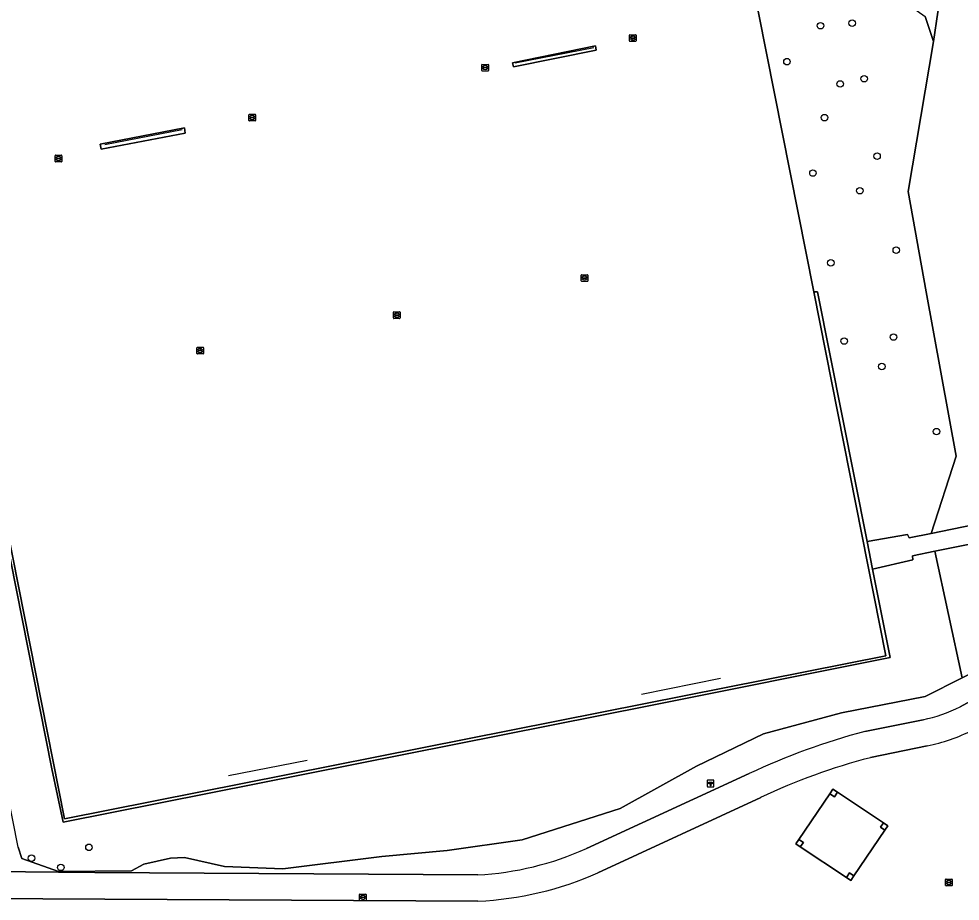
# Model space of a CAD drawing. Extents: x 160203 to 161530, y 379528 to 381797.
# Drawn here: x 160995.1 to 161135.9, y 379658.8 to 379790.9 of the extents above; entities that cross this region are included whole.
import ezdxf

# ---------------------------------------------------------------- set-up
doc = ezdxf.new("R2010")
doc.units = 0
for name, color, linetype in [('IMGEO_Boom', 7, 'Continuous'), ('IMGEO_Fietspad_open', 7, 'Continuous'), ('IMGEO_Gemengd_bos', 7, 'Continuous'), ('IMGEO_Grasland_overig', 7, 'Continuous'), ('IMGEO_Groenvoorziening', 7, 'Continuous'), ('IMGEO_Hectometerpaal', 7, 'Continuous'), ('IMGEO_Hek', 7, 'Continuous'), ('IMGEO_Hoogspanningsmast', 7, 'Continuous'), ('IMGEO_Loofbos', 7, 'Continuous'), ('IMGEO_Rioolput', 7, 'Continuous'), ('IMGEO_Voetpad_gesloten', 7, 'Continuous'), ('IMGEO_Voetpad_open', 7, 'Continuous'), ('IMGEO_Waterleidingput', 7, 'Continuous')]:
    doc.layers.add(name, color=color, linetype=linetype)

msp = doc.modelspace()

# ---------------------------------------------------------------- linework, layer by layer
at = {"layer": 'IMGEO_Boom'}
for centre in [(161119.77, 379790.22), (161115.02, 379789.84), (161110, 379784.46), (161121.55, 379781.91), (161117.95, 379781.12), (161115.61, 379776.08), (161123.48, 379770.33), (161113.89, 379767.79), (161120.89, 379765.15), (161126.36, 379756.24), (161116.56, 379754.36), (161118.57, 379742.65), (161125.95, 379743.25), (161124.21, 379738.85), (161132.39, 379729.09), (161005.56, 379666.88), (160996.96, 379665.27), (161001.34, 379663.88)]:
    msp.add_circle(centre, 0.489, dxfattribs=at)
at = {"layer": 'IMGEO_Fietspad_open'}
for points in [[(161138.36, 379689.25), (161135.92, 379687.91)], [(161130.36, 379685.98), (161121.65, 379684.24)], [(161122.49, 379680.3), (161130.97, 379682.05)], [(161104.34, 379677.91), (161080.01, 379666.7)], [(161081.72, 379663.05), (161106.07, 379674.33)], [(161063.74, 379662.75), (161006.45, 379663.11), (161000.99, 379663.16), (160976.37, 379663.39), (160975.52, 379663.39), (160975.09, 379663.4), (160975.92, 379659.23), (160976.32, 379659.23), (160998.67, 379659.17), (161063.76, 379658.82)]]:
    msp.add_lwpolyline(points, dxfattribs=at)
for centre, radius, start, end in [((161125.88, 379707.86), 22.33, 281.557, 296.6986), ((161149.03, 379582.52), 105.34, 105.0675, 115.1028), ((161125.87, 379707.64), 26.08, 281.274, 297.1318), ((161145.71, 379590.75), 92.51, 104.5406, 115.3768), ((161061.19, 379708.71), 46.03, 273.1814, 294.1375), ((161061.44, 379708.91), 50.14, 272.6494, 293.8583)]:
    msp.add_arc(centre, radius, start, end, dxfattribs=at)
at = {"layer": 'IMGEO_Gemengd_bos'}
msp.add_lwpolyline([(161154.67, 379777.72), (161150.78, 379784.52), (161148.7, 379790.74), (161147.52, 379796.42), (161147.05, 379802.18), (161147.26, 379805.23), (161147.44, 379805.85), (161140.72, 379795.35), (161133, 379794.19), (161132.57, 379791.88), (161131.91, 379787.48), (161128.14, 379765.01), (161130.85, 379750), (161135.3, 379725.42), (161131.57, 379713.85), (161144.16, 379716.43), (161150.7, 379717.23), (161157.73, 379717.37), (161166.24, 379714.24), (161178.14, 379719.57), (161170.61, 379738.87), (161177.1, 379742.89), (161172.57, 379750)], close=True, dxfattribs=at)
at = {"layer": 'IMGEO_Grasland_overig'}
for points in [[(161089.29, 379874.82), (161088.06, 379883.66), (161097.99, 379885.6), (161095.06, 379898.6), (161067.76, 379903.29), (161066.72, 379897.25), (161064.96, 379897.55), (161064.27, 379901.09), (161048.67, 379898.05), (161049.44, 379894.12), (161037.66, 379891.83), (161037.23, 379894.01), (161021.55, 379891.08), (161008.69, 379888.67), (161005.82, 379890.02), (161000, 379888.88), (160960.29, 379881.14), (160984.65, 379758.21), (161001.9, 379671.16), (161088.81, 379688.39), (161124.8, 379695.53), (161114.01, 379750)], [(161081.33, 379786.81), (161081.43, 379786.2), (161069.06, 379783.71), (161068.92, 379784.29)], [(161019.87, 379774.57), (161019.93, 379773.78), (161007.37, 379771.37), (161007.23, 379772.09)], [(161124.64, 379669.45), (161123.98, 379669.89), (161124.42, 379670.55), (161117.54, 379675.12), (161117.09, 379674.46), (161116.42, 379674.9), (161111.78, 379668.05), (161112.45, 379667.61), (161112, 379666.95), (161118.9, 379662.38), (161119.35, 379663.04), (161120.01, 379662.6)]]:
    msp.add_lwpolyline(points, close=True, dxfattribs=at)
at = {"layer": 'IMGEO_Groenvoorziening'}
for points in [[(161124.8, 379695.53), (161088.81, 379688.39), (161001.9, 379671.16), (160984.65, 379758.21), (160960.29, 379881.14), (160959.82, 379881.05), (160959.92, 379880.51), (160960.04, 379879.9), (160973.15, 379813.39), (160984.11, 379758.57), (160985.83, 379750), (161000, 379678.61), (161001.69, 379670.67), (161089.34, 379688.04), (161125.46, 379695.28), (161122.82, 379708.52), (161121.99, 379712.67), (161114.55, 379750), (161114.01, 379750)], [(161133, 379794.19), (161121.46, 379797.84), (161121.46, 379797.82), (161130.66, 379791.2), (161131.91, 379787.48), (161132.57, 379791.88)], [(161118.9, 379662.38), (161112, 379666.95), (161111.33, 379667.39), (161111.78, 379668.05), (161116.42, 379674.9), (161116.87, 379675.56), (161117.54, 379675.12), (161124.42, 379670.55), (161125.09, 379670.11), (161124.64, 379669.45), (161120.01, 379662.6), (161119.57, 379661.93)]]:
    msp.add_lwpolyline(points, close=True, dxfattribs=at)
for points in [[(160933.99, 379879.07), (160974.08, 379675.03), (160974.15, 379674.69), (160976.37, 379663.39), (161000.99, 379663.16), (161006.45, 379663.11), (161063.74, 379662.75)], [(161142.92, 379692.64), (161145.98, 379696.54), (161138.27, 379693.24), (161136.23, 379692.23), (161130.68, 379689.47), (161118.14, 379687.03), (161106.5, 379683.85), (161096.48, 379679.04), (161085.04, 379672.67), (161070.4, 379668.01), (161059.14, 379666.39), (161049.4, 379665.53), (161034.57, 379663.65), (161025.83, 379663.99), (161019.86, 379665.34), (161017.76, 379665.27), (161013.76, 379664.34), (161011.91, 379663.38), (161000.99, 379663.27), (160995.51, 379665.23), (160994.95, 379666.91), (160953.02, 379879)], [(161135.92, 379687.91), (161138.36, 379689.25)], [(161121.65, 379684.24), (161130.36, 379685.98)], [(161130.97, 379682.05), (161122.49, 379680.3)], [(161080.01, 379666.7), (161104.34, 379677.91)], [(161106.07, 379674.33), (161081.72, 379663.05)], [(161063.76, 379658.82), (160998.67, 379659.17), (160976.32, 379659.23)]]:
    msp.add_lwpolyline(points, dxfattribs=at)
for centre, radius, start, end in [((161125.88, 379707.86), 22.33, 281.557, 296.6986), ((161149.03, 379582.52), 105.34, 105.0675, 115.1028), ((161125.87, 379707.64), 26.08, 281.274, 297.1318), ((161145.71, 379590.75), 92.51, 104.5406, 115.3768), ((161061.19, 379708.71), 46.03, 273.1814, 294.1375), ((161061.44, 379708.91), 50.14, 272.6494, 293.8583)]:
    msp.add_arc(centre, radius, start, end, dxfattribs=at)
at = {"layer": 'IMGEO_Hectometerpaal'}
for p, q in [((161098.07, 379676.85), (161098.07, 379676.01)), ((161098.07, 379676.85), (161098.07, 379676.01)), ((161098.99, 379676.93), (161098.15, 379676.93)), ((161098.99, 379676.93), (161098.15, 379676.93)), ((161099.07, 379676.02), (161099.07, 379676.86)), ((161099.07, 379676.02), (161099.07, 379676.86)), ((161098.16, 379675.93), (161099, 379675.93)), ((161098.16, 379675.93), (161099, 379675.93))]:
    msp.add_line(p, q, dxfattribs=at)
msp.add_lwpolyline([(161098.6, 379676.08), (161098.54, 379676.08), (161098.54, 379676.38), (161098.32, 379676.38), (161098.32, 379676.65), (161098.82, 379676.65), (161098.82, 379676.38), (161098.6, 379676.38), (161098.6, 379676.08)], dxfattribs=at)
for centre, start, end in [((161098.15, 379676.86), 92.4484, 184.2845), ((161098.15, 379676.86), 92.4484, 184.2845), ((161098.99, 379676.86), 2.4484, 94.2845), ((161098.99, 379676.86), 2.4484, 94.2845), ((161098.15, 379676.01), 182.4484, 274.2845), ((161098.15, 379676.01), 182.4484, 274.2845), ((161098.99, 379676.01), 272.4484, 4.2845), ((161098.99, 379676.01), 272.4484, 4.2845)]:
    msp.add_arc(centre, 0.0779, start, end, dxfattribs=at)
at = {"layer": 'IMGEO_Hek'}
for points in [[(161090.17, 379957.22), (161092.14, 379945.44), (161105.75, 379920.9), (161103.32, 379892.09), (161109.03, 379862.42), (161121.46, 379797.82), (161130.66, 379791.2), (161131.91, 379787.48)], [(161069.34, 379784.26), (161081.12, 379786.58)], [(161131.91, 379787.48), (161128.14, 379765.01), (161130.85, 379750), (161135.3, 379725.42), (161131.57, 379713.85)], [(161007.93, 379772.05), (161019.52, 379774.3)], [(161000, 379678.61), (160985.83, 379750)], [(161114.01, 379750), (161114.55, 379750)], [(161114.55, 379750), (161121.99, 379712.67)], [(161122.82, 379708.52), (161125.46, 379695.28)], [(161089.34, 379688.04), (161125.46, 379695.28)], [(161088.23, 379689.8), (161100.06, 379692.22)], [(161001.69, 379670.67), (161089.34, 379688.04)], [(161026.43, 379677.62), (161038.21, 379679.94)], [(161001.69, 379670.67), (161000, 379678.61)]]:
    msp.add_lwpolyline(points, dxfattribs=at)
at = {"layer": 'IMGEO_Hoogspanningsmast'}
for points in [[(161117.54, 379675.12), (161116.87, 379675.56), (161116.42, 379674.9), (161117.09, 379674.46)], [(161125.09, 379670.11), (161124.42, 379670.55), (161123.98, 379669.89), (161124.64, 379669.45)], [(161111.78, 379668.05), (161111.33, 379667.39), (161112, 379666.95), (161112.45, 379667.61)], [(161120.01, 379662.6), (161119.35, 379663.04), (161118.9, 379662.38), (161119.57, 379661.93)]]:
    msp.add_lwpolyline(points, close=True, dxfattribs=at)
at = {"layer": 'IMGEO_Loofbos'}
for points in [[(161089.29, 379874.82), (161114.01, 379750), (161114.55, 379750), (161121.99, 379712.67), (161128.06, 379713.72), (161128.29, 379713.18), (161131.57, 379713.85), (161135.3, 379725.42), (161130.85, 379750), (161128.14, 379765.01), (161131.91, 379787.48), (161130.66, 379791.2)], [(160994.95, 379666.91), (160995.51, 379665.23), (161000.99, 379663.27), (161011.91, 379663.38), (161013.76, 379664.34), (161017.76, 379665.27), (161019.86, 379665.34), (161025.83, 379663.99), (161034.57, 379663.65), (161049.4, 379665.53), (161059.14, 379666.39), (161070.4, 379668.01), (161085.04, 379672.67), (161096.48, 379679.04), (161106.5, 379683.85), (161118.14, 379687.03), (161130.68, 379689.47), (161136.23, 379692.23), (161132.14, 379711.19), (161128.76, 379710.51), (161128.81, 379709.89), (161122.82, 379708.52), (161125.46, 379695.28), (161089.34, 379688.04), (161001.69, 379670.67), (161000, 379678.61), (160985.83, 379750)], [(161152.82, 379715.35), (161132.14, 379711.19), (161136.23, 379692.23), (161138.27, 379693.24), (161145.98, 379696.54), (161146.9, 379697.67), (161152.19, 379704.24)]]:
    msp.add_lwpolyline(points, dxfattribs=at)
at = {"layer": 'IMGEO_Rioolput'}
for p, q in [((161133.72, 379661.19), (161133.72, 379662.05)), ((161133.8, 379662.12), (161134.65, 379662.12)), ((161134.65, 379661.12), (161133.8, 379661.12)), ((161133.98, 379661.61), (161133.98, 379661.63)), ((161134.42, 379661.58), (161134.02, 379661.58)), ((161134.03, 379661.66), (161134.42, 379661.66)), ((161134.21, 379661.9), (161134.24, 379661.9)), ((161134.23, 379661.34), (161134.21, 379661.34)), ((161134.47, 379661.63), (161134.47, 379661.61)), ((161134.73, 379662.05), (161134.73, 379661.19)), ((161046.03, 379658.97), (161046.03, 379659.82)), ((161046.1, 379659.89), (161046.95, 379659.89)), ((161046.51, 379659.67), (161046.54, 379659.67)), ((161047.03, 379659.82), (161047.03, 379658.97)), ((161046.95, 379658.89), (161046.1, 379658.89)), ((161046.28, 379659.39), (161046.28, 379659.4)), ((161046.72, 379659.35), (161046.32, 379659.35)), ((161046.33, 379659.44), (161046.72, 379659.44)), ((161046.54, 379659.11), (161046.51, 379659.11)), ((161046.77, 379659.4), (161046.77, 379659.39))]:
    msp.add_line(p, q, dxfattribs=at)
for points in [[(161133.72, 379661.19), (161133.72, 379662.05)], [(161133.8, 379662.12), (161134.65, 379662.12)], [(161134.65, 379661.12), (161133.8, 379661.12)], [(161134.73, 379662.05), (161134.73, 379661.19)], [(161046.03, 379658.97), (161046.03, 379659.82)], [(161046.1, 379659.89), (161046.95, 379659.89)], [(161047.03, 379659.82), (161047.03, 379658.97)], [(161046.95, 379658.89), (161046.1, 379658.89)]]:
    msp.add_lwpolyline(points, dxfattribs=at)
for centre, radius, start, end in [((161133.8, 379662.04), 0.0765, 91.552, 178.448), ((161133.8, 379662.04), 0.0765, 91.552, 178.448), ((161133.8, 379661.2), 0.0765, 181.552, 268.448), ((161133.8, 379661.2), 0.0765, 181.552, 268.448), ((161134.02, 379661.62), 0.0403, 85.8775, 175.7526), ((161134.02, 379661.61), 0.0366, 178.938, 274.7102), ((161134.43, 379661.62), 0.0386, 1.7309, 96.639), ((161134.42, 379661.62), 0.043, 264.8664, 352.4533), ((161134.65, 379662.04), 0.0765, 1.552, 88.448), ((161134.65, 379662.04), 0.0765, 1.552, 88.448), ((161134.65, 379661.2), 0.0765, 271.552, 358.448), ((161134.65, 379661.2), 0.0765, 271.552, 358.448), ((161046.1, 379659.82), 0.0765, 91.552, 178.448), ((161046.1, 379659.82), 0.0765, 91.552, 178.448), ((161046.95, 379659.82), 0.0765, 1.552, 88.448), ((161046.95, 379659.82), 0.0765, 1.552, 88.448), ((161046.1, 379658.97), 0.0765, 181.552, 268.448), ((161046.1, 379658.97), 0.0765, 181.552, 268.448), ((161046.32, 379659.4), 0.0403, 85.8775, 175.7526), ((161046.32, 379659.39), 0.0366, 178.938, 274.7102), ((161046.73, 379659.4), 0.0386, 1.7309, 96.639), ((161046.73, 379659.39), 0.043, 264.8664, 352.4533), ((161046.95, 379658.97), 0.0765, 271.552, 358.448), ((161046.95, 379658.97), 0.0765, 271.552, 358.448)]:
    msp.add_arc(centre, radius, start, end, dxfattribs=at)
for centre, major_axis, ratio, start_param, end_param in [((161134.21, 379661.62), (-0.387, 0.002), 0.722429, 4.712389, 7.853982), ((161134.24, 379661.62), (-0.39, 0.002), 0.717154, 1.570796, 4.712389), ((161046.51, 379659.39), (-0.387, 0.002), 0.722429, 4.712389, 7.853982), ((161046.54, 379659.39), (-0.39, 0.002), 0.717154, 1.570796, 4.712389)]:
    msp.add_ellipse(centre, major_axis=major_axis, ratio=ratio, start_param=start_param, end_param=end_param, dxfattribs=at)
at = {"layer": 'IMGEO_Voetpad_gesloten'}
msp.add_lwpolyline([(161081.43, 379786.2), (161081.33, 379786.81), (161068.92, 379784.29), (161069.06, 379783.71)], close=True, dxfattribs=at)
at = {"layer": 'IMGEO_Voetpad_open'}
msp.add_lwpolyline([(161019.93, 379773.78), (161019.87, 379774.57), (161007.23, 379772.09), (161007.37, 379771.37)], close=True, dxfattribs=at)
msp.add_lwpolyline([(161163.14, 379712.76), (161166.24, 379714.24), (161157.73, 379717.37), (161150.7, 379717.23), (161144.16, 379716.43), (161131.57, 379713.85), (161128.29, 379713.18), (161128.06, 379713.72), (161121.99, 379712.67), (161122.82, 379708.52), (161128.81, 379709.89), (161128.76, 379710.51), (161132.14, 379711.19), (161152.82, 379715.35)], dxfattribs=at)
at = {"layer": 'IMGEO_Waterleidingput'}
for p, q in [((161086.43, 379787.57), (161086.43, 379788.42)), ((161086.5, 379788.49), (161087.35, 379788.49)), ((161086.68, 379787.99), (161086.68, 379788)), ((161087.12, 379787.95), (161086.72, 379787.95)), ((161086.73, 379788.04), (161087.13, 379788.04)), ((161086.91, 379788.27), (161086.94, 379788.27)), ((161086.94, 379787.71), (161086.91, 379787.71)), ((161087.17, 379788), (161087.17, 379787.99)), ((161087.43, 379788.42), (161087.43, 379787.57)), ((161087.35, 379787.49), (161086.5, 379787.49)), ((161064.34, 379783.13), (161064.34, 379783.99)), ((161064.42, 379784.06), (161065.27, 379784.06)), ((161064.6, 379783.55), (161064.6, 379783.57)), ((161064.64, 379783.6), (161065.04, 379783.6)), ((161065.04, 379783.52), (161064.64, 379783.52)), ((161064.83, 379783.84), (161064.85, 379783.84)), ((161065.08, 379783.57), (161065.08, 379783.55)), ((161065.34, 379783.99), (161065.34, 379783.13)), ((161065.27, 379783.06), (161064.42, 379783.06)), ((161064.85, 379783.28), (161064.83, 379783.28)), ((161029.49, 379775.67), (161029.49, 379776.52)), ((161029.56, 379776.6), (161030.42, 379776.6)), ((161029.98, 379776.38), (161030, 379776.38)), ((161030.49, 379776.52), (161030.49, 379775.67)), ((161030.42, 379775.6), (161029.56, 379775.6)), ((161029.75, 379776.09), (161029.75, 379776.1)), ((161029.79, 379776.14), (161030.19, 379776.14)), ((161030.18, 379776.05), (161029.79, 379776.05)), ((161030, 379775.82), (161029.97, 379775.82)), ((161030.23, 379776.1), (161030.23, 379776.09)), ((161000.5, 379769.54), (161000.5, 379770.39)), ((161000.57, 379770.47), (161001.42, 379770.47)), ((161001.42, 379769.47), (161000.57, 379769.47)), ((161000.75, 379769.96), (161000.75, 379769.97)), ((161001.19, 379769.92), (161000.79, 379769.92)), ((161000.8, 379770.01), (161001.19, 379770.01)), ((161000.98, 379770.25), (161001.01, 379770.25)), ((161001.01, 379769.69), (161000.98, 379769.69)), ((161001.24, 379769.97), (161001.24, 379769.96)), ((161001.5, 379770.39), (161001.5, 379769.54)), ((161079.22, 379751.65), (161079.22, 379752.5)), ((161079.29, 379752.58), (161080.15, 379752.58)), ((161080.22, 379752.5), (161080.22, 379751.65)), ((161080.15, 379751.58), (161079.29, 379751.58)), ((161079.48, 379752.07), (161079.48, 379752.08)), ((161079.52, 379752.12), (161079.92, 379752.12)), ((161079.92, 379752.03), (161079.52, 379752.03)), ((161079.71, 379752.36), (161079.73, 379752.36)), ((161079.73, 379751.8), (161079.71, 379751.8)), ((161079.96, 379752.08), (161079.96, 379752.07)), ((161051.11, 379746.1), (161051.11, 379746.95)), ((161051.18, 379747.02), (161052.04, 379747.02)), ((161051.6, 379746.8), (161051.62, 379746.8)), ((161052.11, 379746.95), (161052.11, 379746.1)), ((161052.04, 379746.02), (161051.18, 379746.02)), ((161051.37, 379746.52), (161051.37, 379746.53)), ((161051.41, 379746.57), (161051.81, 379746.57)), ((161051.81, 379746.48), (161051.41, 379746.48)), ((161051.62, 379746.24), (161051.6, 379746.24)), ((161051.85, 379746.53), (161051.85, 379746.52)), ((161021.71, 379740.79), (161021.71, 379741.65)), ((161021.79, 379741.72), (161022.64, 379741.72)), ((161021.97, 379741.21), (161021.97, 379741.23)), ((161022.41, 379741.18), (161022.01, 379741.18)), ((161022.02, 379741.26), (161022.41, 379741.26)), ((161022.2, 379741.5), (161022.23, 379741.5)), ((161022.46, 379741.23), (161022.46, 379741.21)), ((161022.71, 379741.65), (161022.71, 379740.79)), ((161022.64, 379740.72), (161021.79, 379740.72)), ((161022.22, 379740.94), (161022.2, 379740.94))]:
    msp.add_line(p, q, dxfattribs=at)
for points in [[(161086.43, 379787.57), (161086.43, 379788.42)], [(161086.5, 379788.49), (161087.35, 379788.49)], [(161087.43, 379788.42), (161087.43, 379787.57)], [(161087.35, 379787.49), (161086.5, 379787.49)], [(161064.34, 379783.13), (161064.34, 379783.99)], [(161064.42, 379784.06), (161065.27, 379784.06)], [(161065.34, 379783.99), (161065.34, 379783.13)], [(161065.27, 379783.06), (161064.42, 379783.06)], [(161029.49, 379775.67), (161029.49, 379776.52)], [(161029.56, 379776.6), (161030.42, 379776.6)], [(161030.49, 379776.52), (161030.49, 379775.67)], [(161030.42, 379775.6), (161029.56, 379775.6)], [(161000.5, 379769.54), (161000.5, 379770.39)], [(161000.57, 379770.47), (161001.42, 379770.47)], [(161001.42, 379769.47), (161000.57, 379769.47)], [(161001.5, 379770.39), (161001.5, 379769.54)], [(161079.22, 379751.65), (161079.22, 379752.5)], [(161079.29, 379752.58), (161080.15, 379752.58)], [(161080.22, 379752.5), (161080.22, 379751.65)], [(161080.15, 379751.58), (161079.29, 379751.58)], [(161051.11, 379746.1), (161051.11, 379746.95)], [(161051.18, 379747.02), (161052.04, 379747.02)], [(161052.11, 379746.95), (161052.11, 379746.1)], [(161052.04, 379746.02), (161051.18, 379746.02)], [(161021.71, 379740.79), (161021.71, 379741.65)], [(161021.79, 379741.72), (161022.64, 379741.72)], [(161022.71, 379741.65), (161022.71, 379740.79)], [(161022.64, 379740.72), (161021.79, 379740.72)]]:
    msp.add_lwpolyline(points, dxfattribs=at)
for centre, radius, start, end in [((161086.5, 379788.42), 0.0765, 91.552, 178.448), ((161086.5, 379788.42), 0.0765, 91.552, 178.448), ((161086.73, 379788), 0.0403, 85.8775, 175.7526), ((161086.72, 379787.99), 0.0366, 178.938, 274.7102), ((161087.13, 379787.99), 0.043, 264.8664, 352.4533), ((161087.13, 379788), 0.0386, 1.7309, 96.639), ((161087.35, 379788.42), 0.0765, 1.552, 88.448), ((161087.35, 379788.42), 0.0765, 1.552, 88.448), ((161086.5, 379787.57), 0.0765, 181.552, 268.448), ((161086.5, 379787.57), 0.0765, 181.552, 268.448), ((161087.35, 379787.57), 0.0765, 271.552, 358.448), ((161087.35, 379787.57), 0.0765, 271.552, 358.448), ((161064.42, 379783.99), 0.0765, 91.552, 178.448), ((161064.42, 379783.99), 0.0765, 91.552, 178.448), ((161064.64, 379783.56), 0.0403, 85.8775, 175.7526), ((161064.64, 379783.55), 0.0366, 178.938, 274.7102), ((161065.05, 379783.57), 0.0386, 1.7309, 96.639), ((161065.04, 379783.56), 0.043, 264.8664, 352.4533), ((161065.27, 379783.99), 0.0765, 1.552, 88.448), ((161065.27, 379783.99), 0.0765, 1.552, 88.448), ((161064.42, 379783.14), 0.0765, 181.552, 268.448), ((161064.42, 379783.14), 0.0765, 181.552, 268.448), ((161065.27, 379783.14), 0.0765, 271.552, 358.448), ((161065.27, 379783.14), 0.0765, 271.552, 358.448), ((161029.56, 379776.52), 0.0765, 91.552, 178.448), ((161029.56, 379776.52), 0.0765, 91.552, 178.448), ((161030.41, 379776.52), 0.0765, 1.552, 88.448), ((161030.41, 379776.52), 0.0765, 1.552, 88.448), ((161029.56, 379775.67), 0.0765, 181.552, 268.448), ((161029.56, 379775.67), 0.0765, 181.552, 268.448), ((161029.79, 379776.1), 0.0403, 85.8775, 175.7526), ((161029.78, 379776.09), 0.0366, 178.938, 274.7102), ((161030.19, 379776.1), 0.043, 264.8664, 352.4533), ((161030.19, 379776.1), 0.0386, 1.7309, 96.639), ((161030.41, 379775.67), 0.0765, 271.552, 358.448), ((161030.41, 379775.67), 0.0765, 271.552, 358.448), ((161000.57, 379770.39), 0.0765, 91.552, 178.448), ((161000.57, 379770.39), 0.0765, 91.552, 178.448), ((161000.57, 379769.54), 0.0765, 181.552, 268.448), ((161000.57, 379769.54), 0.0765, 181.552, 268.448), ((161000.79, 379769.97), 0.0403, 85.8775, 175.7526), ((161000.79, 379769.96), 0.0366, 178.938, 274.7102), ((161001.2, 379769.97), 0.0386, 1.7309, 96.639), ((161001.2, 379769.97), 0.043, 264.8664, 352.4533), ((161001.42, 379770.39), 0.0765, 1.552, 88.448), ((161001.42, 379770.39), 0.0765, 1.552, 88.448), ((161001.42, 379769.54), 0.0765, 271.552, 358.448), ((161001.42, 379769.54), 0.0765, 271.552, 358.448), ((161079.3, 379752.5), 0.0765, 91.552, 178.448), ((161079.3, 379752.5), 0.0765, 91.552, 178.448), ((161080.14, 379752.5), 0.0765, 1.552, 88.448), ((161080.14, 379752.5), 0.0765, 1.552, 88.448), ((161079.3, 379751.65), 0.0765, 181.552, 268.448), ((161079.3, 379751.65), 0.0765, 181.552, 268.448), ((161079.52, 379752.08), 0.0403, 85.8775, 175.7526), ((161079.52, 379752.07), 0.0366, 178.938, 274.7102), ((161079.92, 379752.08), 0.0386, 1.7309, 96.639), ((161079.92, 379752.08), 0.043, 264.8664, 352.4533), ((161080.14, 379751.65), 0.0765, 271.552, 358.448), ((161080.14, 379751.65), 0.0765, 271.552, 358.448), ((161051.19, 379746.95), 0.0765, 91.552, 178.448), ((161051.19, 379746.95), 0.0765, 91.552, 178.448), ((161052.03, 379746.95), 0.0765, 1.552, 88.448), ((161052.03, 379746.95), 0.0765, 1.552, 88.448), ((161051.19, 379746.1), 0.0765, 181.552, 268.448), ((161051.19, 379746.1), 0.0765, 181.552, 268.448), ((161051.41, 379746.53), 0.0403, 85.8775, 175.7526), ((161051.41, 379746.52), 0.0366, 178.938, 274.7102), ((161051.81, 379746.53), 0.0386, 1.7309, 96.639), ((161051.81, 379746.52), 0.043, 264.8664, 352.4533), ((161052.03, 379746.1), 0.0765, 271.552, 358.448), ((161052.03, 379746.1), 0.0765, 271.552, 358.448), ((161021.79, 379741.64), 0.0765, 91.552, 178.448), ((161021.79, 379741.64), 0.0765, 91.552, 178.448), ((161022.01, 379741.22), 0.0403, 85.8775, 175.7526), ((161022.01, 379741.21), 0.0366, 178.938, 274.7102), ((161022.42, 379741.22), 0.0386, 1.7309, 96.639), ((161022.41, 379741.22), 0.043, 264.8664, 352.4533), ((161022.64, 379741.64), 0.0765, 1.552, 88.448), ((161022.64, 379741.64), 0.0765, 1.552, 88.448), ((161021.79, 379740.8), 0.0765, 181.552, 268.448), ((161021.79, 379740.8), 0.0765, 181.552, 268.448), ((161022.64, 379740.8), 0.0765, 271.552, 358.448), ((161022.64, 379740.8), 0.0765, 271.552, 358.448)]:
    msp.add_arc(centre, radius, start, end, dxfattribs=at)
for centre, major_axis, ratio, start_param, end_param in [((161086.91, 379787.99), (-0.387, 0.002), 0.722429, 4.712389, 7.853982), ((161086.94, 379787.99), (-0.39, 0.002), 0.717154, 1.570796, 4.712389), ((161064.83, 379783.56), (-0.387, 0.002), 0.722429, 4.712389, 7.853982), ((161064.85, 379783.56), (-0.39, 0.002), 0.717154, 1.570796, 4.712389), ((161029.98, 379776.1), (-0.387, 0.002), 0.722429, 4.712389, 7.853982), ((161030, 379776.1), (-0.39, 0.002), 0.717154, 1.570796, 4.712389), ((161000.98, 379769.97), (-0.387, 0.002), 0.722429, 4.712389, 7.853982), ((161001.01, 379769.97), (-0.39, 0.002), 0.717154, 1.570796, 4.712389), ((161079.71, 379752.08), (-0.387, 0.002), 0.722429, 4.712389, 7.853982), ((161079.73, 379752.08), (-0.39, 0.002), 0.717154, 1.570796, 4.712389), ((161051.6, 379746.52), (-0.387, 0.002), 0.722429, 4.712389, 7.853982), ((161051.62, 379746.52), (-0.39, 0.002), 0.717154, 1.570796, 4.712389), ((161022.2, 379741.22), (-0.387, 0.002), 0.722429, 4.712389, 7.853982), ((161022.22, 379741.22), (-0.39, 0.002), 0.717154, 1.570796, 4.712389)]:
    msp.add_ellipse(centre, major_axis=major_axis, ratio=ratio, start_param=start_param, end_param=end_param, dxfattribs=at)

doc.saveas('drawing.dxf')
